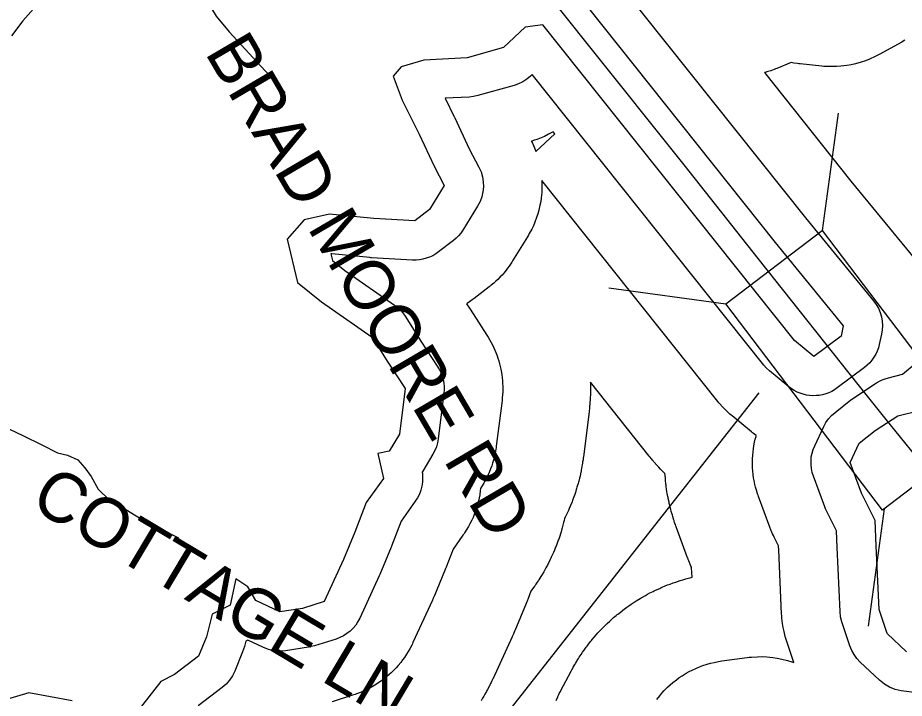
# Model space of a CAD drawing. Extents: x 1950930 to 2061844, y 904556 to 1017002.
# Drawn here: x 1965577 to 1967274, y 989738 to 991040 of the extents above; entities that cross this region are included whole.
import ezdxf

# ---------------------------------------------------------------- set-up
doc = ezdxf.new("R2010")
doc.units = 0
for name, color, linetype in [('Exist Hydrographic Buffer Line', 7, 'Continuous'), ('Exist Hydrographic Lake Shore', 7, 'Continuous'), ('Exist Road Non-System Type 51', 7, 'Continuous'), ('Exist Road Non-System Type 51 Label', 7, 'Continuous'), ('Exist Road Primary NC Attributed', 7, 'Continuous'), ('Exist Road Primary NC Structure Standard Bridge CELL', 7, 'Continuous'), ('Exist Road Secondary Mileage Hundredths English Label', 7, 'Continuous'), ('Exist Road Secondary Type 51 Attributed', 7, 'Continuous')]:
    doc.layers.add(name, color=color, linetype=linetype)

msp = doc.modelspace()

# ---------------------------------------------------------------- linework, layer by layer
at = {"layer": 'Exist Hydrographic Buffer Line'}
for points in [[(1966730, 991102.4), (1967084.7, 990657.1), (1967215.1, 990498.3), (1967220.1, 990491.5), (1967224.3, 990484.1), (1967227.6, 990476.3), (1967230.1, 990468.1), (1967231.6, 990459.8), (1967232.1, 990451.3), (1967231.7, 990442.8), (1967230.3, 990434.5), (1967226, 990414.8), (1967224.3, 990408.4), (1967222, 990402.2), (1967219.1, 990396.2), (1967215.8, 990390.4), (1967212, 990385), (1967207.6, 990380), (1967202.9, 990375.3), (1967197.8, 990371.1), (1967145.5, 990331.9), (1967140.3, 990328.3), (1967134.9, 990325.2), (1967129.3, 990322.6), (1967123.4, 990320.4), (1967117.4, 990318.8), (1967111.2, 990317.6), (1967105, 990317), (1967098.8, 990316.9), (1967092.5, 990317.3), (1967086.4, 990318.2), (1967080.3, 990319.6), (1967074.3, 990321.5), (1967068.6, 990324), (1967063, 990326.9), (1967057.8, 990330.2), (1967052.8, 990334), (1967015.7, 990364.5), (1967010, 990369.8), (1967004.8, 990375.6), (1966561.6, 990931.5), (1966558.3, 990928.3), (1966551.3, 990922.5), (1966543.7, 990917.6), (1966535.6, 990913.6), (1966527, 990910.6), (1966457.3, 990890.9), (1966449.2, 990889.1), (1966440.9, 990888.2), (1966394.9, 990885.8), (1966412.5, 990850.6), (1966413, 990849.6), (1966413.5, 990848.6), (1966441, 990789.3), (1966459.7, 990754), (1966463.7, 990745.1), (1966466.5, 990735.8), (1966468, 990726.1), (1966468.3, 990716.4), (1966467.4, 990706.7), (1966465.2, 990697.2), (1966461.7, 990688.1), (1966457.2, 990679.5), (1966428.8, 990633.7), (1966425, 990628.1), (1966420.7, 990622.9), (1966416, 990618.1), (1966410.8, 990613.7), (1966382.5, 990591.9), (1966377, 990588.1), (1966371.2, 990584.7), (1966365.2, 990581.9), (1966358.9, 990579.7), (1966352.5, 990578), (1966345.9, 990576.9), (1966339.2, 990576.4), (1966332.6, 990576.4), (1966254.1, 990580.8), (1966252.4, 990580.9), (1966250.6, 990581.1), (1966177.9, 990588.5), (1966176.4, 990588.2), (1966179.4, 990575.8), (1966203.2, 990556.5), (1966297.9, 990490.4), (1966303.8, 990485.9), (1966309.2, 990480.8), (1966314, 990475.2), (1966318.3, 990469.2), (1966348.6, 990421.5), (1966381, 990371.7), (1966384.4, 990366.1), (1966387.2, 990360.1), (1966389.5, 990354), (1966391.3, 990347.6), (1966392.5, 990341.2), (1966393.1, 990334.6), (1966393.2, 990328.1), (1966392.6, 990321.5), (1966381.7, 990234.3), (1966380.4, 990226.6), (1966378.2, 990219.1), (1966375.3, 990211.9), (1966371.6, 990205), (1966352, 990172.3), (1966350.8, 990170.4), (1966351.3, 990167.4), (1966351.8, 990159.5), (1966351.5, 990151.6), (1966350.3, 990143.8), (1966348.4, 990136.1), (1966345.6, 990128.7), (1966342.1, 990121.6), (1966337.8, 990115), (1966310.7, 990076.9), (1966292.3, 990029.1), (1966292, 990028.2), (1966291.6, 990027.2), (1966269.8, 989974.9), (1966269.2, 989973.6), (1966268.7, 989972.4), (1966231.7, 989891.7), (1966228, 989884.8), (1966223.7, 989878.3), (1966218.7, 989872.3), (1966213.1, 989866.8), (1966207, 989861.9), (1966200.4, 989857.7), (1966193.4, 989854.3), (1966186.1, 989851.5), (1966144.7, 989838.4), (1966139, 989836.9), (1966133.2, 989835.8), (1966089.6, 989829.2), (1966078.6, 989828.4), (1966067.5, 989829.2), (1966056.6, 989831.7), (1966046.2, 989835.7), (1966017.4, 989849.5), (1966017.3, 989849.4), (1966013.3, 989847.4), (1966010.7, 989837.3), (1966009.2, 989832), (1966007.3, 989826.9), (1965992.1, 989789.8), (1965987.7, 989780.9), (1965982.2, 989772.7), (1965975.7, 989765.2), (1965968.2, 989758.7), (1965922.4, 989723.8)], [(1967274.7, 990996.7), (1967271.9, 990995), (1967269.1, 990993.4), (1967225.5, 990969.4), (1967221.7, 990967.4), (1967217.9, 990965.6), (1967207.5, 990960.9), (1967199.7, 990957.6), (1967191.6, 990955), (1967180.6, 990951.9), (1967172.3, 990949.9), (1967163.9, 990948.6), (1967152.6, 990947.2), (1967144.1, 990946.4), (1967135.6, 990946.4), (1967124.2, 990946.7), (1967120, 990946.9), (1967115.7, 990947.3), (1967074.3, 990951.6), (1967071.7, 990951.9), (1967069.2, 990952.3), (1967062.2, 990953.3), (1967057.5, 990954.2), (1967030.1, 990942.9), (1967027.5, 990941.9), (1967025, 990940.9), (1967018.1, 990938.5), (1967012.9, 990936.8), (1967007.6, 990935.3), (1967006.5, 990935), (1967171.8, 990727.5), (1967301.6, 990569.4)], [(1966800.3, 989736), (1966805.7, 989743), (1966810, 989748.1), (1966814.5, 989753), (1966820.8, 989759.3), (1966825.6, 989763.8), (1966830.7, 989768.1), (1966837.7, 989773.6), (1966843, 989777.6), (1966848.6, 989781.2), (1966856.1, 989785.9), (1966861.9, 989789.2), (1966867.8, 989792.1), (1966875.9, 989795.9), (1966882, 989798.5), (1966888.3, 989800.7), (1966896.7, 989803.4), (1966903.1, 989805.3), (1966909.6, 989806.8), (1966918.3, 989808.5), (1966921.5, 989809.1), (1966924.8, 989809.6), (1966972.8, 989816.1), (1966977.1, 989816.6), (1966981.4, 989817), (1966993.1, 989817.6), (1967001.8, 989817.8), (1967010.5, 989817.3), (1967022.1, 989816.2), (1967030.8, 989815), (1967039.3, 989813.1), (1967050.6, 989810.2), (1967058.9, 989807.7), (1967062.5, 989806.3), (1967048.3, 989848.7), (1967047.2, 989852.4), (1967046.1, 989856.1), (1967043.6, 989866.2), (1967041.9, 989873.7), (1967040.7, 989881.4), (1967039.6, 989891.7), (1967039.2, 989895.6), (1967038.9, 989899.4), (1967033.5, 990021.5), (1967033.1, 990029.7), (1967024.7, 990046.6), (1967024, 990048), (1967023.4, 990049.3), (1967021.7, 990053), (1967020.4, 990055.8), (1967019.2, 990058.6), (1967017.7, 990062.4), (1967017.1, 990063.8), (1967016.6, 990065.3), (1966994.8, 990124.1), (1966993.9, 990126.8), (1966993, 990129.4), (1966990.8, 990136.5), (1966989.3, 990141.8), (1966988, 990147.3), (1966986.5, 990154.5), (1966985.5, 990160), (1966984.7, 990165.5), (1966983.9, 990172.9), (1966983.5, 990178.5), (1966983.3, 990184), (1966983.3, 990191.5), (1966983.4, 990197), (1966983.7, 990202.6), (1966984.4, 990210), (1966985.1, 990215.5), (1966986, 990221), (1966987.4, 990228.3), (1966988.6, 990233.7), (1966990.1, 990239.1), (1966990.5, 990240.6), (1966990.2, 990240.9), (1966985.2, 990244.6), (1966983.4, 990246.1), (1966981.5, 990247.5), (1966944.5, 990278.1), (1966942.3, 990279.9), (1966940.1, 990281.9), (1966934.3, 990287.2), (1966930.1, 990291.2), (1966926.1, 990295.5), (1966921, 990301.3), (1966919.1, 990303.5), (1966917.2, 990305.8), (1966580, 990728.7), (1966580.3, 990719.9), (1966580.3, 990712.6), (1966579.8, 990705.4), (1966578.8, 990695.7), (1966577.9, 990688.4), (1966576.5, 990681.3), (1966574.2, 990671.8), (1966572.4, 990664.8), (1966570, 990657.9), (1966566.6, 990648.7), (1966563.8, 990642), (1966560.6, 990635.5), (1966556, 990626.9), (1966554.3, 990623.7), (1966552.4, 990620.5), (1966524.1, 990574.8), (1966522.7, 990572.6), (1966521.3, 990570.5), (1966517.5, 990564.9), (1966514.6, 990560.8), (1966511.5, 990556.9), (1966507.2, 990551.6), (1966503.9, 990547.8), (1966500.4, 990544.1), (1966495.6, 990539.3), (1966492, 990535.8), (1966488.2, 990532.5), (1966483, 990528.1), (1966481.1, 990526.5), (1966479.1, 990525), (1966450.8, 990503.1), (1966448.8, 990501.6), (1966446.8, 990500.2), (1966441.3, 990496.4), (1966437.2, 990493.6), (1966436, 990492.9), (1966442.8, 990482.2), (1966474.9, 990432.9), (1966476.2, 990430.8), (1966477.5, 990428.7), (1966480.8, 990423.1), (1966483.2, 990418.8), (1966485.4, 990414.4), (1966488.3, 990408.5), (1966490.3, 990404), (1966492.1, 990399.4), (1966494.4, 990393.3), (1966496, 990388.6), (1966497.5, 990383.9), (1966499.2, 990377.6), (1966500.4, 990372.8), (1966501.4, 990368), (1966502.6, 990361.5), (1966503.4, 990356.7), (1966504, 990351.8), (1966504.6, 990345.3), (1966505, 990340.4), (1966505.1, 990335.4), (1966505.2, 990328.9), (1966505.1, 990324), (1966504.8, 990319.1), (1966504.3, 990312.5), (1966504, 990310.1), (1966503.8, 990307.6), (1966492.9, 990220.4), (1966492.5, 990217.5), (1966492, 990214.6), (1966490.6, 990207), (1966489.5, 990201.3), (1966488, 990195.6), (1966485.8, 990188.1), (1966484.1, 990182.6), (1966482, 990177.1), (1966479.1, 990169.9), (1966476.8, 990164.6), (1966474.2, 990159.4), (1966470.6, 990152.5), (1966469.2, 990149.9), (1966467.7, 990147.4), (1966462.8, 990139.2), (1966462.3, 990135.3), (1966461.1, 990127.5), (1966460.1, 990121.7), (1966458.8, 990115.9), (1966456.9, 990108.3), (1966455.2, 990102.6), (1966453.3, 990097), (1966450.6, 990089.6), (1966448.4, 990084.1), (1966445.9, 990078.8), (1966442.4, 990071.7), (1966439.6, 990066.5), (1966436.6, 990061.4), (1966432.3, 990054.8), (1966430.7, 990052.3), (1966429, 990049.9), (1966410.1, 990023.5), (1966396.9, 989989), (1966396.7, 989988.6), (1966396.6, 989988.2), (1966396.2, 989987.3), (1966395.9, 989986.6), (1966395.6, 989985.8), (1966395.3, 989984.9), (1966395.1, 989984.5), (1966395, 989984.2), (1966373.2, 989931.8), (1966373, 989931.4), (1966372.8, 989930.9), (1966372.3, 989929.7), (1966371.9, 989928.7), (1966371.4, 989927.8), (1966370.9, 989926.6), (1966370.7, 989926.1), (1966370.5, 989925.7), (1966333.4, 989845), (1966332.2, 989842.4), (1966330.9, 989839.8), (1966327.2, 989832.8), (1966324.4, 989827.7), (1966321.3, 989822.8), (1966317, 989816.3), (1966313.6, 989811.5), (1966310, 989806.9), (1966305, 989800.9), (1966301.2, 989796.5), (1966297.1, 989792.3), (1966291.5, 989786.8), (1966287.2, 989782.8), (1966282.8, 989779.1), (1966276.7, 989774.2), (1966272, 989770.7), (1966267.1, 989767.5), (1966260.5, 989763.3), (1966255.5, 989760.3), (1966250.4, 989757.5), (1966243.4, 989754), (1966238.1, 989751.6), (1966232.7, 989749.4), (1966225.4, 989746.6), (1966222.6, 989745.6), (1966219.8, 989744.7), (1966178.4, 989731.6)], [(1967312.7, 989746.8), (1967268.1, 989752.7), (1967256.7, 989755.2), (1967245.8, 989759.4), (1967235.7, 989765.2), (1967226.6, 989772.5), (1967189.6, 989807.4), (1967183.3, 989814.1), (1967177.8, 989821.6), (1967173.3, 989829.7), (1967169.9, 989838.3), (1967154.6, 989884.1), (1967152, 989894.1), (1967150.8, 989904.4), (1967145.4, 990026.5), (1967143.9, 990058.6), (1967124.9, 990096.7), (1967123.2, 990100.4), (1967121.6, 990104.2), (1967099.9, 990163), (1967097.6, 990170.1), (1967096.1, 990177.4), (1967095.3, 990184.8), (1967095.3, 990192.2), (1967095.9, 990199.7), (1967097.4, 990207), (1967099.5, 990214.1), (1967102.3, 990221), (1967119.8, 990258), (1967123.9, 990265.7), (1967128.9, 990272.8), (1967134.7, 990279.3), (1967141.3, 990285.1), (1967171.8, 990309.1), (1967174.5, 990311.1), (1967177.2, 990313), (1967220.8, 990341.3), (1967226.2, 990344.5), (1967231.8, 990347.2), (1967237.5, 990349.5), (1967243.5, 990351.2), (1967270.4, 990358), (1967296.5, 990379.7)], [(1966607.3, 989733.9), (1966610.5, 989740.7), (1966610.9, 989741.6), (1966611.4, 989742.6), (1966612.6, 989745.1), (1966613.5, 989747), (1966614.5, 989748.9), (1966615.7, 989751.4), (1966616.2, 989752.3), (1966616.7, 989753.2), (1966636.3, 989790.3), (1966636.9, 989791.4), (1966637.5, 989792.5), (1966639.1, 989795.4), (1966640.3, 989797.6), (1966641.6, 989799.7), (1966643.2, 989802.6), (1966643.9, 989803.7), (1966644.5, 989804.7), (1966649.1, 989812.3), (1966650.4, 989814.5), (1966651.8, 989816.6), (1966655.4, 989822.1), (1966658.2, 989826.3), (1966661.1, 989830.3), (1966665, 989835.7), (1966666.5, 989837.7), (1966668, 989839.6), (1966673.5, 989846.6), (1966675, 989848.6), (1966676.6, 989850.5), (1966680.9, 989855.6), (1966684.1, 989859.4), (1966687.5, 989863.1), (1966692, 989867.9), (1966693.7, 989869.7), (1966695.5, 989871.5), (1966701.7, 989877.8), (1966703.5, 989879.5), (1966705.3, 989881.3), (1966710.1, 989885.8), (1966713.8, 989889.2), (1966717.5, 989892.5), (1966722.6, 989896.7), (1966724.5, 989898.3), (1966726.5, 989899.9), (1966733.5, 989905.4), (1966735.4, 989906.9), (1966737.4, 989908.4), (1966742.7, 989912.4), (1966746.8, 989915.3), (1966750.9, 989918.1), (1966756.5, 989921.7), (1966758.5, 989923.1), (1966760.7, 989924.4), (1966768.2, 989929), (1966770.4, 989930.3), (1966772.5, 989931.6), (1966778.3, 989934.9), (1966782.6, 989937.3), (1966787, 989939.6), (1966793, 989942.5), (1966795.2, 989943.6), (1966797.5, 989944.7), (1966805.6, 989948.4), (1966807.8, 989949.4), (1966810.1, 989950.4), (1966816.2, 989953), (1966820.8, 989954.9), (1966825.5, 989956.7), (1966831.7, 989958.9), (1966834.1, 989959.7), (1966836.5, 989960.5), (1966844.9, 989963.2), (1966847.3, 989964), (1966849.7, 989964.7), (1966856, 989966.6), (1966860.8, 989967.9), (1966865.7, 989969.1), (1966867.7, 989969.5), (1966866.8, 989987.7), (1966866.3, 989989), (1966865.4, 989991.1), (1966864.2, 989993.9), (1966863.7, 989995), (1966863.3, 989996.1), (1966861.8, 989999.9), (1966861.6, 990000.4), (1966861.4, 990000.9), (1966860.8, 990002.3), (1966860.4, 990003.4), (1966860, 990004.5), (1966859.5, 990005.9), (1966859.3, 990006.4), (1966859.1, 990007), (1966837.3, 990065.8), (1966836.9, 990066.8), (1966836.6, 990067.8), (1966835.6, 990070.4), (1966834.9, 990072.4), (1966834.3, 990074.4), (1966833.4, 990077), (1966833.1, 990078), (1966832.8, 990079), (1966830.5, 990086.1), (1966829.9, 990088.1), (1966829.3, 990090.1), (1966827.8, 990095.4), (1966826.7, 990099.4), (1966825.7, 990103.5), (1966824.4, 990108.9), (1966824, 990110.9), (1966823.5, 990113), (1966822, 990120.2), (1966821.6, 990122.3), (1966821.2, 990124.3), (1966820.2, 990129.8), (1966819.5, 990133.9), (1966818.9, 990138), (1966818.2, 990143.5), (1966817.9, 990145.6), (1966817.7, 990147.7), (1966816.9, 990155.1), (1966816.7, 990157.2), (1966816.5, 990159.2), (1966816.1, 990164.8), (1966815.8, 990168.1), (1966813.5, 990170.3), (1966810.4, 990173.4), (1966807.4, 990176.5), (1966803.4, 990180.8), (1966801.9, 990182.4), (1966800.4, 990184.1), (1966795.2, 990189.9), (1966794.5, 990190.7), (1966793.8, 990191.5), (1966791.9, 990193.8), (1966790.5, 990195.4), (1966789.1, 990197.1), (1966787.2, 990199.4), (1966786.5, 990200.2), (1966785.8, 990201.1), (1966673, 990342.7), (1966673, 990340.4), (1966673.1, 990338.5), (1966673.1, 990336.7), (1966673.1, 990330.1), (1966673.1, 990328.3), (1966673.1, 990326.4), (1966673.1, 990321.5), (1966673, 990317.8), (1966672.8, 990314.1), (1966672.5, 990309.2), (1966672.4, 990307.4), (1966672.2, 990305.6), (1966671.7, 990299), (1966671.6, 990298.1), (1966671.6, 990297.2), (1966671.3, 990294.7), (1966671.2, 990292.9), (1966671, 990291.1), (1966670.7, 990288.6), (1966670.6, 990287.7), (1966670.5, 990286.8), (1966659.6, 990199.6), (1966659.4, 990198.5), (1966659.3, 990197.4), (1966658.9, 990194.5), (1966658.6, 990192.4), (1966658.2, 990190.2), (1966657.8, 990187.3), (1966657.6, 990186.3), (1966657.4, 990185.2), (1966656, 990177.5), (1966655.6, 990175.4), (1966655.2, 990173.2), (1966654, 990167.5), (1966653.1, 990163.2), (1966652.1, 990159), (1966650.6, 990153.4), (1966650, 990151.3), (1966649.4, 990149.2), (1966647.3, 990141.7), (1966646.7, 990139.6), (1966646, 990137.5), (1966644.3, 990131.9), (1966642.9, 990127.8), (1966641.4, 990123.7), (1966639.4, 990118.2), (1966638.6, 990116.2), (1966637.8, 990114.2), (1966634.9, 990106.9), (1966634, 990104.9), (1966633.2, 990102.9), (1966630.9, 990097.6), (1966629.1, 990093.6), (1966627.2, 990089.7), (1966624.6, 990084.5), (1966623.6, 990082.5), (1966623.4, 990082.2), (1966622.6, 990078.5), (1966622.1, 990076.4), (1966621.6, 990074.2), (1966619.6, 990066.6), (1966619, 990064.4), (1966618.4, 990062.3), (1966616.8, 990056.6), (1966615.6, 990052.4), (1966614.2, 990048.2), (1966612.3, 990042.6), (1966611.5, 990040.5), (1966610.8, 990038.4), (1966608, 990031), (1966607.2, 990028.9), (1966606.4, 990026.9), (1966604.2, 990021.4), (1966602.5, 990017.3), (1966600.7, 990013.3), (1966598.2, 990007.9), (1966597.3, 990005.9), (1966596.3, 990003.9), (1966592.8, 989996.9), (1966591.8, 989994.9), (1966590.7, 989992.9), (1966588, 989987.7), (1966585.8, 989983.8), (1966583.6, 989980), (1966580.6, 989974.9), (1966579.4, 989973.1), (1966578.2, 989971.2), (1966574, 989964.5), (1966573.4, 989963.6), (1966572.8, 989962.7), (1966571.2, 989960.2), (1966570, 989958.3), (1966568.7, 989956.5), (1966567, 989954.1), (1966566.4, 989953.2), (1966565.7, 989952.3), (1966559.3, 989943.2), (1966553.7, 989928.7), (1966553.6, 989928.5), (1966553.6, 989928.4), (1966553.4, 989928.1), (1966553.3, 989927.8), (1966553.2, 989927.5), (1966553.1, 989927.2), (1966553, 989927), (1966553, 989926.9), (1966552.6, 989925.9), (1966552.5, 989925.6), (1966552.4, 989925.4), (1966552.1, 989924.7), (1966551.9, 989924.1), (1966551.7, 989923.6), (1966551.4, 989922.9), (1966551.3, 989922.6), (1966551.2, 989922.3), (1966550.8, 989921.4), (1966550.7, 989921.2), (1966550.7, 989921.1), (1966550.5, 989920.7), (1966550.4, 989920.5), (1966550.3, 989920.2), (1966550.2, 989919.9), (1966550.1, 989919.7), (1966550.1, 989919.6), (1966528.3, 989867.3), (1966528.2, 989867.1), (1966528.1, 989866.9), (1966527.9, 989866.4), (1966527.8, 989866.1), (1966527.6, 989865.8), (1966527.4, 989865.3), (1966527.4, 989865.1), (1966527.3, 989864.9), (1966526.8, 989863.7), (1966526.6, 989863.4), (1966526.5, 989863), (1966526.1, 989862.1), (1966525.8, 989861.4), (1966525.5, 989860.7), (1966525.1, 989859.8), (1966524.9, 989859.4), (1966524.7, 989859.1), (1966524.2, 989857.9), (1966524.1, 989857.7), (1966524, 989857.5), (1966523.8, 989857.1), (1966523.7, 989856.7), (1966523.5, 989856.4), (1966523.3, 989855.9), (1966523.2, 989855.8), (1966523.2, 989855.6), (1966486.1, 989774.9), (1966485.7, 989773.9), (1966485.2, 989772.9), (1966483.9, 989770.3), (1966483, 989768.3), (1966482, 989766.3), (1966480.7, 989763.7), (1966480.2, 989762.8), (1966479.7, 989761.8), (1966476, 989754.9), (1966475, 989752.9), (1966474, 989751), (1966471.1, 989745.9), (1966468.9, 989742.1), (1966466.7, 989738.4), (1966463.6, 989733.4)]]:
    msp.add_lwpolyline(points, dxfattribs=at)
msp.add_lwpolyline([(1966568.7, 990783.9), (1966604.7, 990818), (1966601.7, 990821.8), (1966599, 990820.2), (1966593, 990817), (1966584.9, 990813), (1966578.7, 990810.2), (1966572.4, 990807.8), (1966563.8, 990804.8), (1966560.6, 990803.7), (1966560.1, 990803.6), (1966560.3, 990803.1), (1966561.9, 990799.8), (1966565.9, 990790.9), (1966568.6, 990784.2)], close=True, dxfattribs=at)
at = {"layer": 'Exist Hydrographic Lake Shore'}
for points in [[(1966666.8, 991061.3), (1967026.4, 990609.9), (1967157.1, 990450.7), (1967152.8, 990431.1), (1967100.5, 990391.8), (1967063.4, 990422.4), (1966581.9, 991026.4), (1966548.1, 991022), (1966506.7, 990982.8), (1966437, 990963.1), (1966354.2, 990958.8), (1966310.6, 990945.7), (1966295.3, 990928.3), (1966312.8, 990882.5), (1966345.4, 990817), (1966373.8, 990756), (1966393.4, 990718.9), (1966365.1, 990673.1), (1966336.7, 990651.3), (1966258.3, 990655.7), (1966173.3, 990664.4), (1966125.4, 990653.5), (1966092.7, 990616.4), (1966112.3, 990533.6), (1966158, 990496.5), (1966255, 990428.9), (1966285.5, 990380.9)], [(1966285.5, 990380.9), (1966318.2, 990330.8), (1966307.3, 990243.6), (1966287.7, 990210.9), (1966265.9, 990206.5), (1966276.8, 990158.5), (1966244.1, 990112.7), (1966222.3, 990056), (1966200.5, 990003.7), (1966163.5, 989923), (1966122.1, 989910), (1966078.5, 989903.4), (1966032.8, 989925.2), (1966017.5, 989951.4), (1965994.6, 989966.6), (1965983.7, 989916.5), (1965948.9, 989899), (1965938, 989855.4), (1965922.7, 989818.4), (1965877, 989783.5), (1965850.8, 989770.4), (1965805, 989711.5)], [(1967278.1, 989827.1), (1967241, 989862), (1967225.8, 989907.8), (1967220.3, 990029.9), (1967218.1, 990077.9), (1967192, 990130.2), (1967170.2, 990189.1), (1967187.6, 990226.1), (1967218.1, 990250.1), (1967261.7, 990278.5), (1967305.3, 990289.4)], [(1965680.8, 989733.3), (1965598, 989748.6), (1965539.2, 989731.1)]]:
    msp.add_lwpolyline(points, dxfattribs=at)
at = {"layer": 'Exist Road Non-System Type 51'}
for points in [[(1965937, 991156.2), (1965935.8, 991119.7), (1965935.8, 991092.1), (1965940.9, 991068.8), (1965956.5, 991043), (1965981.8, 991012.8), (1966088.8, 990897)], [(1965368, 990352.5), (1965411.8, 990328.1), (1965481.1, 990290.5), (1965586.5, 990240.8), (1965622.8, 990222.7), (1965652.9, 990207.6), (1965672.4, 990203.1), (1965692, 990194.1), (1965705.5, 990179), (1965717.6, 990162.4), (1965731.1, 990138.3), (1965752.2, 990117.2), (1965783.9, 990099.1), (1965823.1, 990075.1), (1965884.8, 990044.9)]]:
    msp.add_lwpolyline(points, dxfattribs=at)
at = {"layer": 'Exist Road Primary NC Attributed'}
for points in [[(1967185.7, 990338.4), (1966994, 990579.1), (1966852.4, 990758.4), (1966669.6, 990987.5), (1966468.4, 991240.2), (1966239.7, 991524.2), (1966220.9, 991546.1)], [(1969642, 988543.3), (1969530.8, 988604.7), (1969376, 988692.2), (1969236.5, 988769.8), (1969078.6, 988856.1), (1968973.9, 988917), (1968827.6, 988998.1), (1968724.7, 989055.6), (1968634.2, 989104.9), (1968467.1, 989201.5), (1968365.1, 989257.7), (1968226.1, 989337), (1968154.9, 989377.8), (1968090.6, 989422.8), (1967966.6, 989509.5), (1967908.7, 989552), (1967840.9, 989607.7), (1967670.5, 989763.9), (1967580, 989857.9), (1967495.9, 989953.1), (1967399, 990072.4), (1967296.4, 990200.7), (1967236.8, 990274.9), (1967185.7, 990338.4)]]:
    msp.add_lwpolyline(points, dxfattribs=at)
at = {"layer": 'Exist Road Primary NC Structure Standard Bridge CELL'}
for p, q in [((1967147.3, 990857.2), (1967116.7, 990632.9)), ((1966708.1, 990523.4), (1966932.3, 990492.8)), ((1967235.6, 990100.6), (1967205, 989876.3))]:
    msp.add_line(p, q, dxfattribs=at)
msp.add_lwpolyline([(1967116.7, 990632.9), (1967416.7, 990238.2), (1967232.3, 990098.1), (1966932.3, 990492.8)], close=True, dxfattribs=at)
at = {"layer": 'Exist Road Secondary Mileage Hundredths English Label'}
msp.add_line((1966995.3, 990322.2), (1966173.1, 989278), dxfattribs=at)
at = {"layer": 'Exist Road Secondary Type 51 Attributed'}
msp.add_lwpolyline([(1966082.2, 991730.1), (1966041.6, 991674.6), (1965989.5, 991580.6), (1965939.8, 991501.1), (1965911.5, 991449.6), (1965890.6, 991413.8), (1965878.7, 991389.9), (1965849.7, 991355.2), (1965784.5, 991272), (1965662.5, 991119.8), (1965586.7, 991033.8), (1965564.7, 991005.6)], dxfattribs=at)

# ---------------------------------------------------------------- texts
at = {"layer": 'Exist Road Non-System Type 51 Label'}
for s, rotation, p in [('  BRAD MOORE RD', 300.3758, (1965898.2, 991034.4)), ('  COTTAGE LN', 329.1899, (1965536.5, 990141.7))]:
    msp.add_text(s, height=95, rotation=rotation, dxfattribs=at).set_placement(p)

doc.saveas('drawing.dxf')
